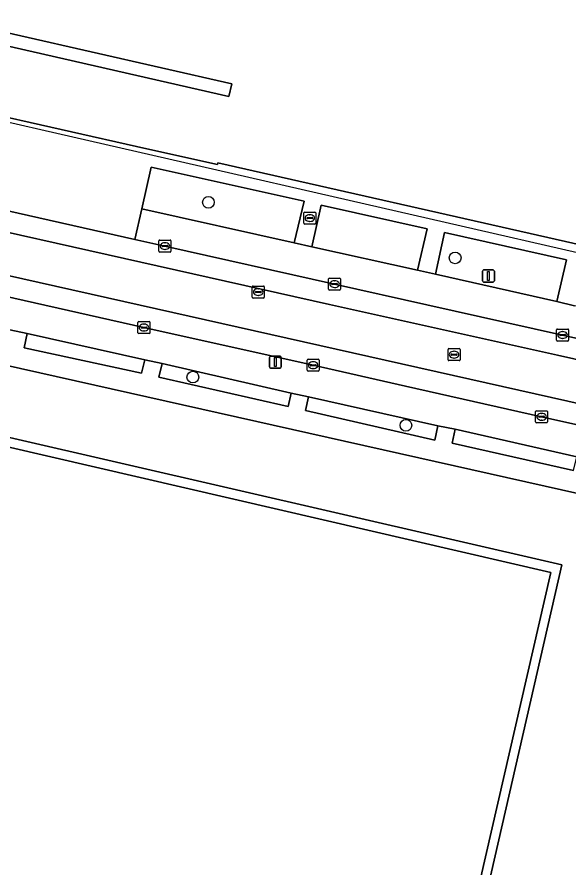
# Model space of a CAD drawing. Extents: x 161771 to 163125, y 382475 to 383179.
# Drawn here: x 162870.5 to 162916.4, y 382704.8 to 382775.5 of the extents above; entities that cross this region are included whole.
import ezdxf

# ---------------------------------------------------------------- set-up
doc = ezdxf.new("R2010")
doc.units = 0
for name, color, linetype in [('IMGEO_Boom', 7, 'Continuous'), ('IMGEO_Brandkraan', 7, 'Continuous'), ('IMGEO_Erf', 7, 'Continuous'), ('IMGEO_Groenvoorziening', 7, 'Continuous'), ('IMGEO_Kolk', 7, 'Continuous'), ('IMGEO_Lichtmast', 7, 'Continuous'), ('IMGEO_Muur', 7, 'Continuous'), ('IMGEO_Pand_vergunning_verleend', 7, 'Continuous'), ('IMGEO_Parkeervlak_open', 7, 'Continuous'), ('IMGEO_Rijbaan_lokaal_gesloten', 7, 'Continuous'), ('IMGEO_Rijbaan_lokaal_open', 7, 'Continuous'), ('IMGEO_Rioolput', 7, 'Continuous'), ('IMGEO_Voetpad_open', 7, 'Continuous')]:
    doc.layers.add(name, color=color, linetype=linetype)

msp = doc.modelspace()

# ---------------------------------------------------------------- linework, layer by layer
at = {"layer": 'IMGEO_Boom'}
for centre in [(162886.4, 382760.115), (162906.935, 382755.489), (162885.102, 382745.566), (162902.836, 382741.551)]:
    msp.add_circle(centre, 0.489, dxfattribs=at)
at = {"layer": 'IMGEO_Brandkraan'}
for p, q in [((162894.337, 382758.376), (162894.337, 382759.228)), ((162894.412, 382759.302), (162895.264, 382759.302)), ((162894.825, 382759.082), (162894.85, 382759.082)), ((162895.338, 382759.228), (162895.338, 382758.376)), ((162894.596, 382758.796), (162894.596, 382758.808)), ((162895.034, 382758.759), (162894.636, 382758.759)), ((162894.639, 382758.845), (162895.037, 382758.845)), ((162894.848, 382758.522), (162894.823, 382758.522)), ((162895.08, 382758.808), (162895.08, 382758.796)), ((162895.264, 382758.302), (162894.412, 382758.302))]:
    msp.add_line(p, q, dxfattribs=at)
for points in [[(162894.337, 382758.376), (162894.337, 382759.228)], [(162894.412, 382759.302), (162895.264, 382759.302)], [(162895.338, 382759.228), (162895.338, 382758.376)], [(162895.264, 382758.302), (162894.412, 382758.302)]]:
    msp.add_lwpolyline(points, dxfattribs=at)
for centre, radius, start, end in [((162894.414, 382759.226), 0.0765, 91.55205, 178.44795), ((162894.414, 382759.226), 0.0765, 91.55205, 178.44795), ((162895.262, 382759.226), 0.0765, 1.55205, 88.44795), ((162895.262, 382759.226), 0.0765, 1.55205, 88.44795), ((162894.414, 382758.378), 0.0765, 181.55205, 268.44795), ((162894.414, 382758.378), 0.0765, 181.55205, 268.44795), ((162894.636, 382758.805), 0.0403, 85.87752, 175.75265), ((162894.633, 382758.795), 0.0366, 178.93798, 274.71019), ((162895.037, 382758.802), 0.043, 264.86636, 352.45326), ((162895.041, 382758.807), 0.0386, 1.73085, 96.63898), ((162895.262, 382758.378), 0.0765, 271.55205, 358.44795), ((162895.262, 382758.378), 0.0765, 271.55205, 358.44795)]:
    msp.add_arc(centre, radius, start, end, dxfattribs=at)
for centre, major_axis, ratio, start_param, end_param in [((162894.824, 382758.802), (-0.387, 0.002), 0.722429, 4.712389, 7.853982), ((162894.849, 382758.802), (-0.39, 0.002), 0.717154, 1.570796, 4.712389)]:
    msp.add_ellipse(centre, major_axis=major_axis, ratio=ratio, start_param=start_param, end_param=end_param, dxfattribs=at)
at = {"layer": 'IMGEO_Erf'}
for points in [[(162852.348, 382823.529), (162844.984, 382791.148), (162855.632, 382788.726), (162853.189, 382777.985), (162888.347, 382769.99), (162888.108, 382768.937), (162852.95, 382776.933), (162817.558, 382784.983)], [(162816.205, 382779.202), (162831.331, 382775.821), (162881.279, 382764.576), (162887.146, 382763.259), (162887.188, 382763.394), (162916.128, 382756.843), (162925.37, 382754.749), (162925.396, 382754.842), (163035.315, 382730.063), (163041.508, 382750), (163047.593, 382769.587), (163046.273, 382770.005), (163047.795, 382775.519), (163049.268, 382775.086), (163057.237, 382800.608), (163061.412, 382814.026), (163064.346, 382823.445)]]:
    msp.add_lwpolyline(points, dxfattribs=at)
at = {"layer": 'IMGEO_Groenvoorziening'}
for points in [[(162894.368, 382760.222), (162881.631, 382763.044), (162880.866, 382759.582), (162893.539, 382756.746)], [(162904.606, 382757.898), (162895.79, 382759.881), (162895.017, 382756.408), (162903.814, 382754.457)], [(162916.194, 382755.326), (162906.044, 382757.598), (162905.287, 382754.121), (162915.407, 382751.867)], [(162871.309, 382749.204), (162871.062, 382747.996), (162880.823, 382745.889), (162881.095, 382747.012)], [(162882.537, 382746.684), (162882.265, 382745.57), (162893.023, 382743.109), (162893.281, 382744.238)], [(162894.721, 382743.91), (162894.492, 382742.782), (162905.252, 382740.303), (162905.49, 382741.503)], [(162861.735, 382741.595), (162842.136, 382656.151), (162895.285, 382643.911), (162914.887, 382729.3)], [(162906.945, 382741.222), (162906.691, 382740.068), (162916.792, 382737.778), (162917.076, 382738.921)]]:
    msp.add_lwpolyline(points, close=True, dxfattribs=at)
for points in [[(162920.084, 382707.098), (162924.865, 382727.843), (162926.307, 382733.809), (162861.824, 382748.288), (162861.862, 382748.457), (162856.928, 382749.568), (162856.177, 382746.283), (162856.147, 382746.15), (162856.145, 382746.14)], [(162856.691, 382745.491), (162860.947, 382744.419), (162860.55, 382742.665), (162915.827, 382729.926), (162895.896, 382642.97), (162904.83, 382640.906), (162905.903, 382645.564), (162912.865, 382675.773), (162920.084, 382707.098)]]:
    msp.add_lwpolyline(points, dxfattribs=at)
at = {"layer": 'IMGEO_Kolk'}
for p, q in [((162882.352, 382756.972), (162883.204, 382756.972)), ((162882.277, 382756.046), (162882.277, 382756.898)), ((162882.536, 382756.466), (162882.536, 382756.478)), ((162882.974, 382756.429), (162882.576, 382756.429)), ((162882.579, 382756.515), (162882.977, 382756.515)), ((162882.765, 382756.752), (162882.79, 382756.752)), ((162883.02, 382756.478), (162883.02, 382756.466)), ((162883.278, 382756.898), (162883.278, 382756.046)), ((162883.204, 382755.972), (162882.352, 382755.972)), ((162882.788, 382756.192), (162882.763, 382756.192)), ((162896.395, 382752.881), (162896.395, 382753.733)), ((162896.47, 382753.807), (162897.322, 382753.807)), ((162896.883, 382753.587), (162896.908, 382753.587)), ((162897.396, 382753.733), (162897.396, 382752.881)), ((162897.322, 382752.807), (162896.47, 382752.807)), ((162896.654, 382753.301), (162896.654, 382753.313)), ((162897.092, 382753.264), (162896.694, 382753.264)), ((162896.697, 382753.35), (162897.095, 382753.35)), ((162896.906, 382753.027), (162896.881, 382753.027)), ((162897.138, 382753.313), (162897.138, 382753.301)), ((162880.534, 382749.262), (162880.534, 382750.114)), ((162880.609, 382750.188), (162881.461, 382750.188)), ((162881.022, 382749.968), (162881.047, 382749.968)), ((162881.535, 382750.114), (162881.535, 382749.262)), ((162881.461, 382749.188), (162880.609, 382749.188)), ((162880.793, 382749.682), (162880.793, 382749.694)), ((162881.231, 382749.645), (162880.833, 382749.645)), ((162880.836, 382749.731), (162881.234, 382749.731)), ((162881.045, 382749.408), (162881.02, 382749.408)), ((162881.277, 382749.694), (162881.277, 382749.682)), ((162915.378, 382748.642), (162915.378, 382749.494)), ((162915.453, 382749.568), (162916.305, 382749.568)), ((162915.866, 382749.348), (162915.891, 382749.348)), ((162916.379, 382749.494), (162916.379, 382748.642)), ((162916.305, 382748.568), (162915.453, 382748.568)), ((162915.637, 382749.062), (162915.637, 382749.074)), ((162916.075, 382749.025), (162915.677, 382749.025)), ((162915.68, 382749.111), (162916.078, 382749.111)), ((162915.889, 382748.788), (162915.864, 382748.788)), ((162916.121, 382749.074), (162916.121, 382749.062)), ((162894.69, 382747.056), (162895.542, 382747.056)), ((162894.615, 382746.13), (162894.615, 382746.982)), ((162894.874, 382746.55), (162894.874, 382746.562)), ((162895.312, 382746.513), (162894.914, 382746.513)), ((162894.917, 382746.599), (162895.315, 382746.599)), ((162895.103, 382746.836), (162895.128, 382746.836)), ((162895.358, 382746.562), (162895.358, 382746.55)), ((162895.616, 382746.982), (162895.616, 382746.13)), ((162895.542, 382746.056), (162894.69, 382746.056)), ((162895.126, 382746.276), (162895.101, 382746.276)), ((162913.628, 382741.836), (162913.628, 382742.688)), ((162913.703, 382742.762), (162914.555, 382742.762)), ((162913.887, 382742.256), (162913.887, 382742.268)), ((162914.325, 382742.219), (162913.927, 382742.219)), ((162913.93, 382742.305), (162914.328, 382742.305)), ((162914.116, 382742.542), (162914.141, 382742.542)), ((162914.371, 382742.268), (162914.371, 382742.256)), ((162914.629, 382742.688), (162914.629, 382741.836)), ((162914.555, 382741.762), (162913.703, 382741.762)), ((162914.139, 382741.982), (162914.114, 382741.982))]:
    msp.add_line(p, q, dxfattribs=at)
for points in [[(162882.352, 382756.972), (162883.204, 382756.972)], [(162882.277, 382756.046), (162882.277, 382756.898)], [(162883.278, 382756.898), (162883.278, 382756.046)], [(162883.204, 382755.972), (162882.352, 382755.972)], [(162896.395, 382752.881), (162896.395, 382753.733)], [(162896.47, 382753.807), (162897.322, 382753.807)], [(162897.396, 382753.733), (162897.396, 382752.881)], [(162897.322, 382752.807), (162896.47, 382752.807)], [(162880.534, 382749.262), (162880.534, 382750.114)], [(162880.609, 382750.188), (162881.461, 382750.188)], [(162881.535, 382750.114), (162881.535, 382749.262)], [(162881.461, 382749.188), (162880.609, 382749.188)], [(162915.378, 382748.642), (162915.378, 382749.494)], [(162915.453, 382749.568), (162916.305, 382749.568)], [(162916.379, 382749.494), (162916.379, 382748.642)], [(162916.305, 382748.568), (162915.453, 382748.568)], [(162894.69, 382747.056), (162895.542, 382747.056)], [(162894.615, 382746.13), (162894.615, 382746.982)], [(162895.616, 382746.982), (162895.616, 382746.13)], [(162895.542, 382746.056), (162894.69, 382746.056)], [(162913.628, 382741.836), (162913.628, 382742.688)], [(162913.703, 382742.762), (162914.555, 382742.762)], [(162914.629, 382742.688), (162914.629, 382741.836)], [(162914.555, 382741.762), (162913.703, 382741.762)]]:
    msp.add_lwpolyline(points, dxfattribs=at)
for centre, radius, start, end in [((162882.354, 382756.896), 0.0765, 91.55205, 178.44795), ((162882.354, 382756.896), 0.0765, 91.55205, 178.44795), ((162883.202, 382756.896), 0.0765, 1.55205, 88.44795), ((162883.202, 382756.896), 0.0765, 1.55205, 88.44795), ((162882.576, 382756.475), 0.0403, 85.87752, 175.75265), ((162882.573, 382756.465), 0.0366, 178.93798, 274.71019), ((162882.977, 382756.472), 0.043, 264.86636, 352.45326), ((162882.981, 382756.477), 0.0386, 1.73085, 96.63898), ((162882.354, 382756.048), 0.0765, 181.55205, 268.44795), ((162882.354, 382756.048), 0.0765, 181.55205, 268.44795), ((162883.202, 382756.048), 0.0765, 271.55205, 358.44795), ((162883.202, 382756.048), 0.0765, 271.55205, 358.44795), ((162896.472, 382753.731), 0.0765, 91.55205, 178.44795), ((162896.472, 382753.731), 0.0765, 91.55205, 178.44795), ((162897.32, 382753.731), 0.0765, 1.55205, 88.44795), ((162897.32, 382753.731), 0.0765, 1.55205, 88.44795), ((162896.472, 382752.883), 0.0765, 181.55205, 268.44795), ((162896.472, 382752.883), 0.0765, 181.55205, 268.44795), ((162896.694, 382753.31), 0.0403, 85.87752, 175.75265), ((162896.691, 382753.3), 0.0366, 178.93798, 274.71019), ((162897.095, 382753.307), 0.043, 264.86636, 352.45326), ((162897.099, 382753.312), 0.0386, 1.73085, 96.63898), ((162897.32, 382752.883), 0.0765, 271.55205, 358.44795), ((162897.32, 382752.883), 0.0765, 271.55205, 358.44795), ((162880.611, 382750.112), 0.0765, 91.55205, 178.44795), ((162880.611, 382750.112), 0.0765, 91.55205, 178.44795), ((162881.459, 382750.112), 0.0765, 1.55205, 88.44795), ((162881.459, 382750.112), 0.0765, 1.55205, 88.44795), ((162880.611, 382749.264), 0.0765, 181.55205, 268.44795), ((162880.611, 382749.264), 0.0765, 181.55205, 268.44795), ((162880.833, 382749.691), 0.0403, 85.87752, 175.75265), ((162880.83, 382749.681), 0.0366, 178.93798, 274.71019), ((162881.234, 382749.688), 0.043, 264.86636, 352.45326), ((162881.238, 382749.693), 0.0386, 1.73085, 96.63898), ((162881.459, 382749.264), 0.0765, 271.55205, 358.44795), ((162881.459, 382749.264), 0.0765, 271.55205, 358.44795), ((162915.455, 382749.492), 0.0765, 91.55205, 178.44795), ((162915.455, 382749.492), 0.0765, 91.55205, 178.44795), ((162916.303, 382749.492), 0.0765, 1.55205, 88.44795), ((162916.303, 382749.492), 0.0765, 1.55205, 88.44795), ((162915.455, 382748.644), 0.0765, 181.55205, 268.44795), ((162915.455, 382748.644), 0.0765, 181.55205, 268.44795), ((162915.677, 382749.071), 0.0403, 85.87752, 175.75265), ((162915.674, 382749.061), 0.0366, 178.93798, 274.71019), ((162916.078, 382749.068), 0.043, 264.86636, 352.45326), ((162916.082, 382749.073), 0.0386, 1.73085, 96.63898), ((162916.303, 382748.644), 0.0765, 271.55205, 358.44795), ((162916.303, 382748.644), 0.0765, 271.55205, 358.44795), ((162894.692, 382746.98), 0.0765, 91.55205, 178.44795), ((162894.692, 382746.98), 0.0765, 91.55205, 178.44795), ((162895.54, 382746.98), 0.0765, 1.55205, 88.44795), ((162895.54, 382746.98), 0.0765, 1.55205, 88.44795), ((162894.914, 382746.559), 0.0403, 85.87752, 175.75265), ((162894.911, 382746.549), 0.0366, 178.93798, 274.71019), ((162895.315, 382746.556), 0.043, 264.86636, 352.45326), ((162895.319, 382746.561), 0.0386, 1.73085, 96.63898), ((162894.692, 382746.132), 0.0765, 181.55205, 268.44795), ((162894.692, 382746.132), 0.0765, 181.55205, 268.44795), ((162895.54, 382746.132), 0.0765, 271.55205, 358.44795), ((162895.54, 382746.132), 0.0765, 271.55205, 358.44795), ((162913.705, 382742.686), 0.0765, 91.55205, 178.44795), ((162913.705, 382742.686), 0.0765, 91.55205, 178.44795), ((162913.927, 382742.265), 0.0403, 85.87752, 175.75265), ((162913.924, 382742.255), 0.0366, 178.93798, 274.71019), ((162914.328, 382742.262), 0.043, 264.86636, 352.45326), ((162914.332, 382742.267), 0.0386, 1.73085, 96.63898), ((162914.553, 382742.686), 0.0765, 1.55205, 88.44795), ((162914.553, 382742.686), 0.0765, 1.55205, 88.44795), ((162913.705, 382741.838), 0.0765, 181.55205, 268.44795), ((162913.705, 382741.838), 0.0765, 181.55205, 268.44795), ((162914.553, 382741.838), 0.0765, 271.55205, 358.44795), ((162914.553, 382741.838), 0.0765, 271.55205, 358.44795)]:
    msp.add_arc(centre, radius, start, end, dxfattribs=at)
for centre, major_axis, ratio, start_param, end_param in [((162882.764, 382756.472), (-0.387, 0.002), 0.722429, 4.712389, 7.853982), ((162882.789, 382756.472), (-0.39, 0.002), 0.717154, 1.570796, 4.712389), ((162896.882, 382753.307), (-0.387, 0.002), 0.722429, 4.712389, 7.853982), ((162896.907, 382753.307), (-0.39, 0.002), 0.717154, 1.570796, 4.712389), ((162881.021, 382749.688), (-0.387, 0.002), 0.722429, 4.712389, 7.853982), ((162881.046, 382749.688), (-0.39, 0.002), 0.717154, 1.570796, 4.712389), ((162915.865, 382749.068), (-0.387, 0.002), 0.722429, 4.712389, 7.853982), ((162915.89, 382749.068), (-0.39, 0.002), 0.717154, 1.570796, 4.712389), ((162895.102, 382746.556), (-0.387, 0.002), 0.722429, 4.712389, 7.853982), ((162895.127, 382746.556), (-0.39, 0.002), 0.717154, 1.570796, 4.712389), ((162914.115, 382742.262), (-0.387, 0.002), 0.722429, 4.712389, 7.853982), ((162914.14, 382742.262), (-0.39, 0.002), 0.717154, 1.570796, 4.712389)]:
    msp.add_ellipse(centre, major_axis=major_axis, ratio=ratio, start_param=start_param, end_param=end_param, dxfattribs=at)
at = {"layer": 'IMGEO_Lichtmast'}
for p, q in [((162909.208, 382753.58), (162909.208, 382754.38)), ((162909.208, 382754.38), (162909.208, 382753.58)), ((162909.308, 382754.48), (162910.098, 382754.48)), ((162910.098, 382754.48), (162909.308, 382754.48)), ((162910.198, 382754.38), (162910.198, 382753.58)), ((162910.198, 382753.58), (162910.198, 382754.38)), ((162910.098, 382753.48), (162909.308, 382753.48)), ((162909.308, 382753.48), (162910.098, 382753.48)), ((162891.469, 382746.409), (162891.469, 382747.209)), ((162891.469, 382747.209), (162891.469, 382746.409)), ((162891.569, 382747.309), (162892.359, 382747.309)), ((162892.359, 382747.309), (162891.569, 382747.309)), ((162892.459, 382747.209), (162892.459, 382746.409)), ((162892.459, 382746.409), (162892.459, 382747.209)), ((162892.359, 382746.309), (162891.569, 382746.309)), ((162891.569, 382746.309), (162892.359, 382746.309))]:
    msp.add_line(p, q, dxfattribs=at)
for points in [[(162909.628, 382754.355), (162909.778, 382754.355), (162909.778, 382753.605), (162909.628, 382753.605), (162909.628, 382754.355)], [(162891.889, 382747.184), (162892.039, 382747.184), (162892.039, 382746.434), (162891.889, 382746.434), (162891.889, 382747.184)]]:
    msp.add_lwpolyline(points, dxfattribs=at)
for centre, start, end in [((162909.308, 382754.38), 90, 180), ((162909.308, 382754.38), 90, 180), ((162910.098, 382754.38), 0, 90), ((162910.098, 382754.38), 360, 90), ((162909.308, 382753.58), 180, 270), ((162909.308, 382753.58), 180, 270), ((162910.098, 382753.58), 270, 0), ((162910.098, 382753.58), 270, 0), ((162891.569, 382747.209), 90, 180), ((162891.569, 382747.209), 90, 180), ((162892.359, 382747.209), 0, 90), ((162892.359, 382747.209), 360, 90), ((162891.569, 382746.409), 180, 270), ((162891.569, 382746.409), 180, 270), ((162892.359, 382746.409), 270, 0), ((162892.359, 382746.409), 270, 0)]:
    msp.add_arc(centre, 0.1, start, end, dxfattribs=at)
at = {"layer": 'IMGEO_Muur'}
msp.add_lwpolyline([(162888.108, 382768.937), (162888.347, 382769.99), (162853.189, 382777.985), (162852.95, 382776.933)], close=True, dxfattribs=at)
at = {"layer": 'IMGEO_Pand_vergunning_verleend'}
msp.add_lwpolyline([(162859.222, 382783.189), (162864.608, 382806.707), (162870.006, 382805.471), (162871.636, 382812.588), (162932.512, 382798.647), (162922.444, 382754.689), (162861.403, 382768.668), (162864.454, 382781.991)], close=True, dxfattribs=at)
at = {"layer": 'IMGEO_Parkeervlak_open'}
for points in [[(162928.35, 382748.97), (162926.868, 382749.29), (162916.863, 382751.508), (162915.407, 382751.867), (162905.287, 382754.121), (162903.814, 382754.457), (162895.017, 382756.408), (162893.539, 382756.746), (162880.866, 382759.582), (162880.286, 382757.031), (162882.778, 382756.472), (162896.896, 382753.307), (162904.591, 382751.567), (162915.879, 382749.068), (162934.865, 382744.808), (162954.816, 382740.327), (162968.295, 382737.295), (162968.883, 382739.851), (162952.294, 382743.607), (162950.835, 382743.903), (162940.5, 382746.215), (162939.047, 382746.543)], [(162902.79, 382744.823), (162895.116, 382746.556), (162881.035, 382749.688), (162861.063, 382754.178), (162860.678, 382754.265), (162860.076, 382751.696), (162869.868, 382749.499), (162871.309, 382749.204), (162881.095, 382747.012), (162882.537, 382746.684), (162893.281, 382744.238), (162894.721, 382743.91), (162905.49, 382741.503), (162906.945, 382741.222), (162917.076, 382738.921), (162918.561, 382738.559), (162929.684, 382736.083), (162930.29, 382738.663), (162914.129, 382742.262)]]:
    msp.add_lwpolyline(points, close=True, dxfattribs=at)
at = {"layer": 'IMGEO_Rijbaan_lokaal_gesloten'}
for points in [[(163052.125, 382710.236), (163050.674, 382710.737), (163046.945, 382712.072), (163033.334, 382716.946), (163031.336, 382717.589), (162976.631, 382730.027), (162861.402, 382755.875), (162678.397, 382796.971), (162605.633, 382813.283)], [(162702.573, 382795.147), (162896.465, 382751.616), (162915.446, 382747.394), (163031.99, 382721.234), (163032.655, 382721.102)], [(162974.789, 382735.834), (162968.295, 382737.295), (162954.816, 382740.327), (162934.865, 382744.808), (162915.879, 382749.068), (162904.591, 382751.567), (162896.896, 382753.307), (162882.778, 382756.472), (162880.286, 382757.031), (162867.966, 382759.792), (162863.025, 382760.899), (162862.803, 382760.949), (162858.064, 382762.017), (162846.358, 382764.657), (162841.859, 382765.671), (162841.408, 382765.772), (162829.684, 382768.407), (162822.879, 382769.937)], [(162821.149, 382763.156), (162840.138, 382758.889), (162842.812, 382758.285), (162860.678, 382754.265), (162861.063, 382754.178), (162881.035, 382749.688), (162895.116, 382746.556), (162902.79, 382744.823), (162914.129, 382742.262), (162930.29, 382738.663), (162933.105, 382738.036), (162942.204, 382736.003), (162953.075, 382733.573), (162965.564, 382730.762), (162973.038, 382729.079), (162976.234, 382728.363), (162981.986, 382727.073), (162989.247, 382725.446), (162992.994, 382724.606), (163011.001, 382720.573), (163027.04, 382716.961), (163029.597, 382716.375), (163030.38, 382716.196), (163030.878, 382716.062)]]:
    msp.add_lwpolyline(points, dxfattribs=at)
at = {"layer": 'IMGEO_Rijbaan_lokaal_open'}
for points in [[(162642.274, 382808.681), (162613.961, 382815.02), (162554.685, 382828.334), (162522.166, 382835.638), (162521.175, 382832.265), (162544.4, 382827.043), (162605.633, 382813.283), (162678.397, 382796.971), (162861.402, 382755.875), (162976.631, 382730.027), (163031.336, 382717.589), (163033.334, 382716.946), (163046.945, 382712.072), (163047.759, 382716.988), (163048.718, 382719.942), (163035.966, 382720.816)], [(163032.655, 382721.102), (163031.99, 382721.234), (162915.446, 382747.394), (162896.465, 382751.616), (162702.573, 382795.147), (162642.274, 382808.681)]]:
    msp.add_lwpolyline(points, dxfattribs=at)
at = {"layer": 'IMGEO_Rioolput'}
for p, q in [((162890.05, 382752.22), (162890.05, 382753.072)), ((162890.125, 382753.146), (162890.977, 382753.146)), ((162890.538, 382752.926), (162890.563, 382752.926)), ((162891.051, 382753.072), (162891.051, 382752.22)), ((162890.977, 382752.146), (162890.125, 382752.146)), ((162890.309, 382752.64), (162890.309, 382752.652)), ((162890.747, 382752.603), (162890.349, 382752.603)), ((162890.352, 382752.689), (162890.75, 382752.689)), ((162890.561, 382752.366), (162890.536, 382752.366)), ((162890.793, 382752.652), (162890.793, 382752.64)), ((162906.344, 382747.007), (162906.344, 382747.859)), ((162906.419, 382747.933), (162907.271, 382747.933)), ((162907.345, 382747.859), (162907.345, 382747.007)), ((162906.603, 382747.427), (162906.603, 382747.439)), ((162907.041, 382747.39), (162906.643, 382747.39)), ((162906.646, 382747.476), (162907.044, 382747.476)), ((162906.855, 382747.153), (162906.83, 382747.153)), ((162906.832, 382747.713), (162906.857, 382747.713)), ((162907.087, 382747.439), (162907.087, 382747.427)), ((162907.271, 382746.933), (162906.419, 382746.933))]:
    msp.add_line(p, q, dxfattribs=at)
for points in [[(162890.05, 382752.22), (162890.05, 382753.072)], [(162890.125, 382753.146), (162890.977, 382753.146)], [(162891.051, 382753.072), (162891.051, 382752.22)], [(162890.977, 382752.146), (162890.125, 382752.146)], [(162906.344, 382747.007), (162906.344, 382747.859)], [(162906.419, 382747.933), (162907.271, 382747.933)], [(162907.345, 382747.859), (162907.345, 382747.007)], [(162907.271, 382746.933), (162906.419, 382746.933)]]:
    msp.add_lwpolyline(points, dxfattribs=at)
for centre, radius, start, end in [((162890.127, 382753.07), 0.0765, 91.55205, 178.44795), ((162890.127, 382753.07), 0.0765, 91.55205, 178.44795), ((162890.975, 382753.07), 0.0765, 1.55205, 88.44795), ((162890.975, 382753.07), 0.0765, 1.55205, 88.44795), ((162890.127, 382752.222), 0.0765, 181.55205, 268.44795), ((162890.127, 382752.222), 0.0765, 181.55205, 268.44795), ((162890.349, 382752.649), 0.0403, 85.87752, 175.75265), ((162890.346, 382752.639), 0.0366, 178.93798, 274.71019), ((162890.75, 382752.646), 0.043, 264.86636, 352.45326), ((162890.754, 382752.651), 0.0386, 1.73085, 96.63898), ((162890.975, 382752.222), 0.0765, 271.55205, 358.44795), ((162890.975, 382752.222), 0.0765, 271.55205, 358.44795), ((162906.421, 382747.857), 0.0765, 91.55205, 178.44795), ((162906.421, 382747.857), 0.0765, 91.55205, 178.44795), ((162907.269, 382747.857), 0.0765, 1.55205, 88.44795), ((162907.269, 382747.857), 0.0765, 1.55205, 88.44795), ((162906.643, 382747.436), 0.0403, 85.87752, 175.75265), ((162906.64, 382747.426), 0.0366, 178.93798, 274.71019), ((162907.044, 382747.433), 0.043, 264.86636, 352.45326), ((162907.048, 382747.438), 0.0386, 1.73085, 96.63898), ((162906.421, 382747.009), 0.0765, 181.55205, 268.44795), ((162906.421, 382747.009), 0.0765, 181.55205, 268.44795), ((162907.269, 382747.009), 0.0765, 271.55205, 358.44795), ((162907.269, 382747.009), 0.0765, 271.55205, 358.44795)]:
    msp.add_arc(centre, radius, start, end, dxfattribs=at)
for centre, major_axis, ratio, start_param, end_param in [((162890.537, 382752.646), (-0.387, 0.002), 0.722429, 4.712389, 7.853982), ((162890.562, 382752.646), (-0.39, 0.002), 0.717154, 1.570796, 4.712389), ((162906.831, 382747.433), (-0.387, 0.002), 0.722429, 4.712389, 7.853982), ((162906.856, 382747.433), (-0.39, 0.002), 0.717154, 1.570796, 4.712389)]:
    msp.add_ellipse(centre, major_axis=major_axis, ratio=ratio, start_param=start_param, end_param=end_param, dxfattribs=at)
at = {"layer": 'IMGEO_Voetpad_open'}
for points in [[(162925.396, 382754.842), (162925.37, 382754.749), (162916.128, 382756.843), (162887.188, 382763.394), (162887.146, 382763.259), (162881.279, 382764.576), (162831.331, 382775.821), (162816.205, 382779.202)], [(162794.244, 382763.661), (162832.636, 382755.053), (162835.425, 382754.422), (162837.37, 382753.981), (162840.294, 382753.319), (162847.195, 382751.745), (162851.156, 382750.861), (162855.012, 382750), (162856.438, 382749.679), (162856.928, 382749.568), (162861.862, 382748.457), (162861.824, 382748.288), (162926.307, 382733.809), (162975.014, 382722.873), (162981.277, 382721.49), (162981.244, 382721.271), (162987.187, 382720.017), (162987.206, 382720.157), (163025.825, 382711.488), (163027.853, 382711.033), (163035.093, 382709.415)], [(162867.966, 382759.792), (162880.286, 382757.031), (162880.866, 382759.582), (162881.631, 382763.044), (162894.368, 382760.222), (162893.539, 382756.746), (162895.017, 382756.408), (162895.79, 382759.881), (162904.606, 382757.898), (162903.814, 382754.457), (162905.287, 382754.121), (162906.044, 382757.598), (162916.194, 382755.326), (162915.407, 382751.867), (162916.863, 382751.508)], [(162916.792, 382737.778), (162906.691, 382740.068), (162906.945, 382741.222), (162905.49, 382741.503), (162905.252, 382740.303), (162894.492, 382742.782), (162894.721, 382743.91), (162893.281, 382744.238), (162893.023, 382743.109), (162882.265, 382745.57), (162882.537, 382746.684), (162881.095, 382747.012), (162880.823, 382745.889), (162871.062, 382747.996), (162871.309, 382749.204), (162869.868, 382749.499)]]:
    msp.add_lwpolyline(points, dxfattribs=at)
for points in [[(162860.55, 382742.665), (162857.882, 382730.884), (162843.904, 382669.944), (162844.976, 382669.703), (162844.31, 382666.778), (162843.234, 382667.024), (162841.746, 382660.536), (162840.665, 382655.728), (162895.896, 382642.97), (162915.827, 382729.926)], [(162914.887, 382729.3), (162895.285, 382643.911), (162842.136, 382656.151), (162861.735, 382741.595)]]:
    msp.add_lwpolyline(points, close=True, dxfattribs=at)

doc.saveas('drawing.dxf')
